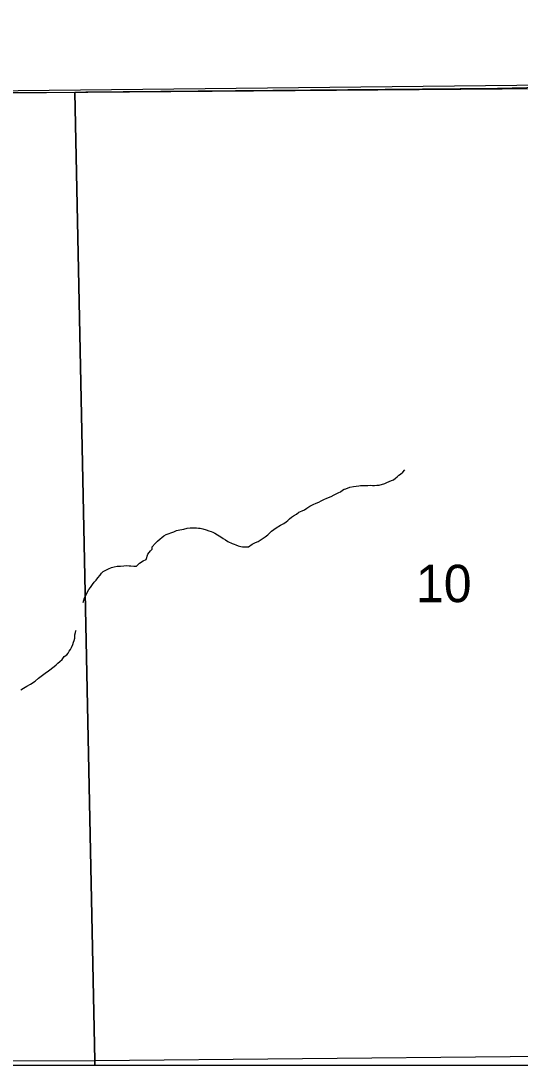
# Model space of a CAD drawing. Extents: x 103424 to 290657, y 38711 to 110967.
# Drawn here: x 214252.085 to 214252.364, y 40208.301 to 40208.886 of the extents above; entities that cross this region are included whole.
import ezdxf

# ---------------------------------------------------------------- set-up
doc = ezdxf.new("R2010")
doc.units = 0
for name, color, linetype in [('GM_X_Corporation', 7, 'Continuous'), ('GM_X_Minor_River', 7, 'Continuous'), ('GM_X_Rail_Line', 7, 'Continuous'), ('GM_X_Section_Text', 7, 'Continuous')]:
    doc.layers.add(name, color=color, linetype=linetype)

msp = doc.modelspace()

# ---------------------------------------------------------------- linework, layer by layer
at = {"layer": 'GM_X_Corporation'}
for points in [[(214246.35258, 40213.74302), (214246.35258, 40208.30125), (214253.15258, 40208.30125), (214253.15258, 40215.10125), (214247.88425, 40215.10125), (214247.88593, 40214.68485), (214247.88621, 40214.66416), (214247.8863, 40214.63438), (214247.88525, 40214.01696), (214247.88494, 40213.98106), (214247.88095, 40213.75762), (214247.63273, 40213.75746), (214247.49304, 40213.75527), (214246.50862, 40213.74676)], [(214250.69191, 40208.30125), (214253.06696, 40208.30125), (214253.06682, 40208.31021), (214253.06246, 40208.47339), (214253.05193, 40208.86157), (214252.88558, 40208.86006), (214252.88546, 40208.86005), (214252.37731, 40208.84757), (214251.86746, 40208.84353), (214251.37809, 40208.8332), (214250.68423, 40208.81599), (214250.68656, 40208.66767), (214250.69144, 40208.40851)], [(214252.57664, 40208.85313), (214252.59126, 40208.30804), (214252.1263, 40208.30367), (214252.11515, 40208.84579), (214252.12137, 40208.84585), (214252.35173, 40208.84794), (214252.57427, 40208.85307)], [(214252.11515, 40208.84579), (214252.1263, 40208.30367), (214251.65436, 40208.30266), (214251.64186, 40208.83944), (214251.86976, 40208.84444)], [(214251.65439, 40208.30125), (214252.12636, 40208.30125), (214252.1263, 40208.30367), (214251.65436, 40208.30266)], [(214252.12636, 40208.30125), (214252.59146, 40208.30125), (214252.59126, 40208.30804), (214252.1263, 40208.30367)]]:
    msp.add_lwpolyline(points, close=True, dxfattribs=at)
msp.add_lwpolyline([(214253.00988, 40211.04357), (214253.02982, 40210.15917), (214253.03816, 40209.68571), (214253.03884, 40209.64149), (214253.03938, 40209.58281), (214253.04007, 40209.5319), (214253.04048, 40209.50556), (214253.0417, 40209.42491), (214253.04293, 40209.3635), (214253.04334, 40209.31505), (214253.04389, 40209.27029), (214253.04443, 40209.20192), (214253.04913, 40209.1185), (214253.05193, 40208.86157), (214252.88558, 40208.86006), (214252.88546, 40208.86005), (214252.37731, 40208.84757), (214251.86746, 40208.84353), (214251.37809, 40208.8332), (214250.68423, 40208.81599)], dxfattribs=at)
at = {"layer": 'GM_X_Minor_River'}
for points in [[(214252.26678, 40208.62371), (214252.26904, 40208.62471), (214252.27112, 40208.62513), (214252.27264, 40208.62517), (214252.27397, 40208.62539), (214252.27491, 40208.6256), (214252.27605, 40208.62562), (214252.27758, 40208.62565), (214252.2791, 40208.62569), (214252.28043, 40208.62572), (214252.28176, 40208.62555), (214252.2829, 40208.62558), (214252.28404, 40208.62579), (214252.28537, 40208.62582), (214252.28859, 40208.62665), (214252.28971, 40208.62725), (214252.29103, 40208.62785), (214252.29235, 40208.62844), (214252.29348, 40208.62885), (214252.29461, 40208.62963), (214252.29554, 40208.63041), (214252.29647, 40208.63138), (214252.29741, 40208.63197), (214252.29872, 40208.63314), (214252.29973, 40208.63443)], [(214252.11977, 40208.5601), (214252.12047, 40208.56278), (214252.12102, 40208.56393), (214252.12304, 40208.56739), (214252.12397, 40208.56855), (214252.12507, 40208.57029), (214252.126, 40208.57145), (214252.12711, 40208.57261), (214252.12803, 40208.57396), (214252.12933, 40208.57551), (214252.13007, 40208.57647), (214252.131, 40208.57744), (214252.13251, 40208.57824), (214252.13401, 40208.57903), (214252.13571, 40208.57964), (214252.13722, 40208.58005), (214252.13874, 40208.58046), (214252.14064, 40208.5805), (214252.14254, 40208.58074), (214252.14406, 40208.58077), (214252.14558, 40208.58061), (214252.14653, 40208.58063), (214252.14806, 40208.58047), (214252.14958, 40208.58051), (214252.15126, 40208.58206), (214252.15332, 40208.58344), (214252.15501, 40208.58424), (214252.1559, 40208.5871), (214252.15738, 40208.58904), (214252.15831, 40208.59001), (214252.15848, 40208.59134), (214252.16015, 40208.59309), (214252.16145, 40208.59445), (214252.16295, 40208.59581), (214252.16388, 40208.59659), (214252.16501, 40208.59737), (214252.16632, 40208.59816), (214252.17047, 40208.59977), (214252.17198, 40208.60037), (214252.17387, 40208.6008), (214252.17615, 40208.60123), (214252.17804, 40208.60165), (214252.17975, 40208.60187), (214252.18184, 40208.60192), (214252.18317, 40208.60195), (214252.18431, 40208.60178), (214252.18526, 40208.6018), (214252.18679, 40208.60145), (214252.18871, 40208.60074), (214252.19005, 40208.6002), (214252.19139, 40208.59985), (214252.19235, 40208.59949), (214252.1935, 40208.59894), (214252.19504, 40208.59802), (214252.19678, 40208.59692), (214252.19813, 40208.596), (214252.19948, 40208.59527), (214252.20083, 40208.59435), (214252.20314, 40208.59307), (214252.20429, 40208.59271), (214252.20525, 40208.59235), (214252.20659, 40208.59181), (214252.20793, 40208.59146), (214252.20888, 40208.59129), (214252.21021, 40208.59132), (214252.21116, 40208.59134), (214252.2123, 40208.59137), (214252.21437, 40208.59274), (214252.21625, 40208.59373), (214252.21776, 40208.59434), (214252.2217, 40208.59689), (214252.22319, 40208.59806), (214252.22524, 40208.60001), (214252.22787, 40208.60196), (214252.23031, 40208.60335), (214252.232, 40208.60434), (214252.23331, 40208.60531), (214252.23424, 40208.60609), (214252.23518, 40208.60687), (214252.2363, 40208.60785), (214252.23742, 40208.60863), (214252.23911, 40208.60962), (214252.24043, 40208.6106), (214252.24231, 40208.6114), (214252.24363, 40208.612), (214252.24494, 40208.61298), (214252.24663, 40208.61396), (214252.24851, 40208.61495), (214252.25021, 40208.61575), (214252.25172, 40208.61635), (214252.25303, 40208.61695), (214252.25454, 40208.61774), (214252.25623, 40208.61854), (214252.25849, 40208.61954), (214252.26019, 40208.62034), (214252.26169, 40208.62113), (214252.26282, 40208.62172), (214252.26377, 40208.62212), (214252.26489, 40208.62291), (214252.26583, 40208.6235), (214252.26678, 40208.62371)], [(214252.08486, 40208.51127), (214252.08636, 40208.51225), (214252.08824, 40208.51324), (214252.09031, 40208.51443), (214252.09294, 40208.5162), (214252.0948, 40208.51776), (214252.09855, 40208.5205), (214252.10042, 40208.52187), (214252.1036, 40208.52441), (214252.10473, 40208.52519), (214252.10566, 40208.52616), (214252.10678, 40208.52714), (214252.10808, 40208.52831), (214252.10919, 40208.52985), (214252.11069, 40208.53083), (214252.11143, 40208.5318), (214252.11198, 40208.53295), (214252.11272, 40208.53392), (214252.11327, 40208.53488), (214252.11399, 40208.5366), (214252.11435, 40208.53794), (214252.11471, 40208.5389), (214252.11506, 40208.54024), (214252.11521, 40208.54195), (214252.11556, 40208.54329), (214252.11573, 40208.54424), (214252.11592, 40208.54444)]]:
    msp.add_lwpolyline(points, dxfattribs=at)
at = {"layer": 'GM_X_Rail_Line'}
msp.add_lwpolyline([(214250.85343, 40208.92373), (214251.15406, 40208.91532), (214251.17964, 40208.91122), (214251.19738, 40208.90372), (214251.29151, 40208.84026), (214251.30379, 40208.83514), (214251.3188, 40208.83309), (214251.37678, 40208.83309), (214251.78779, 40208.8443), (214251.85638, 40208.84426), (214252.4323, 40208.85042), (214252.4466, 40208.85011), (214252.51437, 40208.85128), (214252.72195, 40209.06672), (214252.74642, 40209.09313), (214252.75468, 40209.11793), (214252.75744, 40209.14216), (214252.74918, 40209.16751), (214252.74808, 40209.18073), (214252.75028, 40209.19119), (214252.75909, 40209.20442), (214253.0438, 40209.48592), (214253.15258, 40209.58733)], dxfattribs=at)

# ---------------------------------------------------------------- texts
at = {"layer": 'GM_X_Section_Text'}
msp.add_text('10', height=0.020928, rotation=0.00001, dxfattribs=at).set_placement((214252.30602, 40208.56032))

doc.saveas('drawing.dxf')
